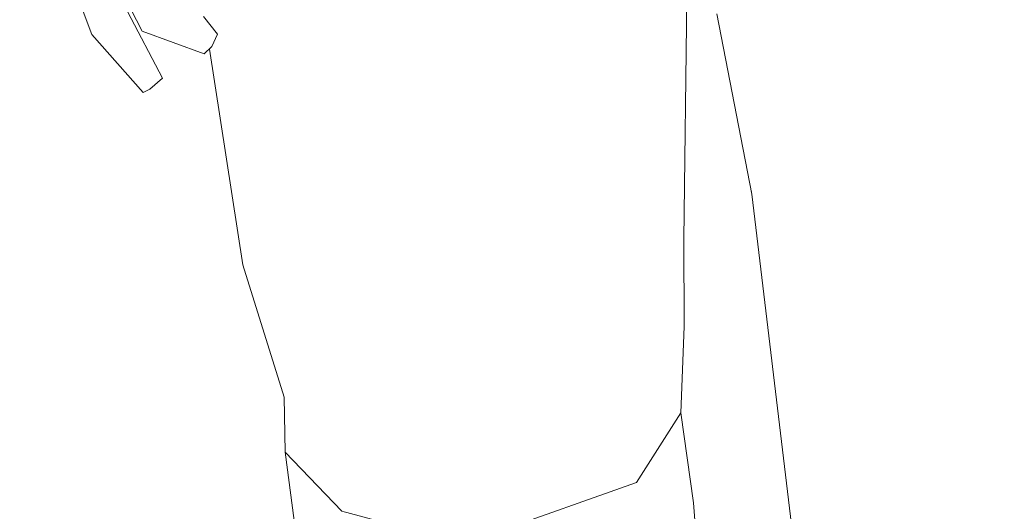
# Model space of a CAD drawing. Header units: millimetres. Extents: x 0 to 650, y -1 to 707.
# Tile 270 of 348: x 484.05 to 487.29, y 452.58 to 454.2. Entities that reach past the tile are written whole.
import ezdxf
from ezdxf.xclip import XClip

# ---------------------------------------------------------------- set-up
doc = ezdxf.new("R2010")
doc.units = ezdxf.units.MM
doc.header["$MEASUREMENT"] = 0
doc.header["$XCLIPFRAME"] = 0
doc.linetypes.add('Wipeout_Contour', pattern=[1000, 0, -1000])
doc.layers.add('Interior - Mobiliário .ARQ', color=7, linetype='Continuous')

# ---------------------------------------------------------------- blocks, each defined once
blk = doc.blocks.new('Desenho_5_5', base_point=(26.0927, 442.8059))
at = {"color": 254, "linetype": 'Wipeout_Contour', "lineweight": 0, "ltscale": 1997.945392}
blk.add_wipeout([(487.2194, 453.7577), (487.2223, 454.3419), (486.9499, 454.3338)], dxfattribs=at).dxf.layer = 'Interior - Mobiliário .ARQ'
at = {"color": 254, "linetype": 'Wipeout_Contour', "lineweight": 0, "ltscale": 1994.482113}
blk.add_wipeout([(485.5249, 454.3215), (485.2507, 454.2478), (485.3163, 453.7837)], dxfattribs=at).dxf.layer = 'Interior - Mobiliário .ARQ'
at = {"color": 254, "linetype": 'Wipeout_Contour', "lineweight": 0, "ltscale": 1992.610287}
blk.add_wipeout([(484.6807, 454.1097), (484.4921, 454.1983), (484.4512, 454.161)], dxfattribs=at).dxf.layer = 'Interior - Mobiliário .ARQ'
at = {"color": 254, "linetype": 'Wipeout_Contour', "lineweight": 0, "ltscale": 1992.623655}
blk.add_wipeout([(486.2668, 452.6096), (486.225, 452.9053), (486.0786, 452.6757)], dxfattribs=at).dxf.layer = 'Interior - Mobiliário .ARQ'
at = {"color": 254, "linetype": 'Wipeout_Contour', "lineweight": 0, "ltscale": 1990.255631}
blk.add_wipeout([(485.1087, 452.5813), (484.9218, 452.7758), (484.9588, 452.4939)], dxfattribs=at).dxf.layer = 'Interior - Mobiliário .ARQ'
at = {"color": 254, "linetype": 'Wipeout_Contour', "lineweight": 0, "ltscale": 1991.952505}
blk.add_wipeout([(484.4512, 454.161), (484.6552, 454.0863), (484.6807, 454.1097)], dxfattribs=at).dxf.layer = 'Interior - Mobiliário .ARQ'
at = {"color": 254, "linetype": 'Wipeout_Contour', "lineweight": 0, "ltscale": 1992.678124}
blk.add_wipeout([(485.3163, 453.7837), (484.8496, 453.949), (484.9904, 453.1059)], dxfattribs=at).dxf.layer = 'Interior - Mobiliário .ARQ'
at = {"color": 254, "linetype": 'Wipeout_Contour', "lineweight": 0, "ltscale": 1997.358848}
blk.add_wipeout([(487.2194, 453.7577), (487.719, 452.6669), (487.736, 453.7455)], dxfattribs=at).dxf.layer = 'Interior - Mobiliário .ARQ'
at = {"color": 254, "linetype": 'Wipeout_Contour', "lineweight": 0, "ltscale": 1992.943752}
blk.add_wipeout([(486.0786, 452.6757), (486.1306, 452.4119), (486.2668, 452.6096)], dxfattribs=at).dxf.layer = 'Interior - Mobiliário .ARQ'
at = {"color": 254, "linetype": 'Wipeout_Contour', "lineweight": 0, "ltscale": 1991.286779}
blk.add_wipeout([(484.2848, 454.1493), (484.4538, 453.9584), (484.4868, 453.9864)], dxfattribs=at).dxf.layer = 'Interior - Mobiliário .ARQ'
at = {"color": 254, "linetype": 'Wipeout_Contour', "lineweight": 0, "ltscale": 1996.265511}
blk.add_wipeout([(487.719, 452.6669), (487.2194, 453.7577), (487.2379, 452.6376)], dxfattribs=at).dxf.layer = 'Interior - Mobiliário .ARQ'
at = {"color": 254, "linetype": 'Wipeout_Contour', "lineweight": 0, "ltscale": 1991.481703}
blk.add_wipeout([(486.0786, 452.6757), (485.5091, 452.475), (486.1306, 452.4119)], dxfattribs=at).dxf.layer = 'Interior - Mobiliário .ARQ'
at = {"color": 254, "linetype": 'Wipeout_Contour', "lineweight": 0, "ltscale": 1992.216949}
blk.add_wipeout([(484.4868, 453.9864), (484.3384, 454.194), (484.2848, 454.1493)], dxfattribs=at).dxf.layer = 'Interior - Mobiliário .ARQ'
at = {"color": 254, "linetype": 'Wipeout_Contour', "lineweight": 0, "ltscale": 1996.076346}
blk.add_wipeout([(486.5793, 453.5922), (486.6665, 452.5436), (487.2194, 453.7577)], dxfattribs=at).dxf.layer = 'Interior - Mobiliário .ARQ'
at = {"color": 254, "linetype": 'Wipeout_Contour', "lineweight": 0, "ltscale": 1990.903904}
blk.add_wipeout([(485.5075, 452.6094), (485.1117, 452.7155), (485.1087, 452.5813)], dxfattribs=at).dxf.layer = 'Interior - Mobiliário .ARQ'
at = {"color": 254, "linetype": 'Wipeout_Contour', "lineweight": 0, "ltscale": 1992.116672}
blk.add_wipeout([(486.2867, 452.3264), (486.2668, 452.6096), (486.1306, 452.4119)], dxfattribs=at).dxf.layer = 'Interior - Mobiliário .ARQ'
at = {"layer": 'Interior - Mobiliário .ARQ', "color": 7, "linetype": 'Continuous', "lineweight": 0}
blk.add_line((486.2668, 452.6096), (486.2867, 452.3264), dxfattribs=at)
at = {"color": 254, "linetype": 'Wipeout_Contour', "lineweight": 0, "ltscale": 1992.326563}
blk.add_wipeout([(484.3789, 454.2701), (484.3384, 454.194), (484.4868, 453.9864)], dxfattribs=at).dxf.layer = 'Interior - Mobiliário .ARQ'
at = {"color": 254, "linetype": 'Wipeout_Contour', "lineweight": 0, "ltscale": 1994.76413}
blk.add_wipeout([(487.2194, 453.7577), (486.6665, 452.5436), (487.2379, 452.6376)], dxfattribs=at).dxf.layer = 'Interior - Mobiliário .ARQ'
at = {"color": 254, "linetype": 'Wipeout_Contour', "lineweight": 0, "ltscale": 1994.861781}
blk.add_wipeout([(486.5793, 453.5922), (486.4579, 453.6247), (486.594, 452.4935)], dxfattribs=at).dxf.layer = 'Interior - Mobiliário .ARQ'
at = {"color": 254, "linetype": 'Wipeout_Contour', "lineweight": 0, "ltscale": 1990.725228}
blk.add_wipeout([(485.1117, 452.7155), (484.9182, 452.9563), (484.9218, 452.7758)], dxfattribs=at).dxf.layer = 'Interior - Mobiliário .ARQ'
at = {"color": 254, "linetype": 'Wipeout_Contour', "lineweight": 0, "ltscale": 1990.70448}
blk.add_wipeout([(485.1087, 452.5813), (485.5091, 452.475), (485.5075, 452.6094)], dxfattribs=at).dxf.layer = 'Interior - Mobiliário .ARQ'
at = {"color": 254, "linetype": 'Wipeout_Contour', "lineweight": 0, "ltscale": 1997.536486}
blk.add_wipeout([(486.4775, 454.2664), (487.2194, 453.7577), (486.9499, 454.3338)], dxfattribs=at).dxf.layer = 'Interior - Mobiliário .ARQ'
at = {"color": 254, "linetype": 'Wipeout_Contour', "lineweight": 0, "ltscale": 1991.50806}
blk.add_wipeout([(484.4868, 453.9864), (484.5178, 454.006), (484.3789, 454.2701)], dxfattribs=at).dxf.layer = 'Interior - Mobiliário .ARQ'
at = {"color": 254, "linetype": 'Wipeout_Contour', "lineweight": 0, "ltscale": 1991.670218}
blk.add_wipeout([(484.9904, 453.1059), (485.4265, 452.933), (485.3163, 453.7837)], dxfattribs=at).dxf.layer = 'Interior - Mobiliário .ARQ'
at = {"color": 254, "linetype": 'Wipeout_Contour', "lineweight": 0, "ltscale": 1994.176305}
blk.add_wipeout([(486.594, 452.4935), (486.6665, 452.5436), (486.5793, 453.5922)], dxfattribs=at).dxf.layer = 'Interior - Mobiliário .ARQ'
at = {"color": 254, "linetype": 'Wipeout_Contour', "lineweight": 0, "ltscale": 1992.046793}
blk.add_wipeout([(485.5075, 452.6094), (485.5091, 452.475), (486.1002, 452.8744)], dxfattribs=at).dxf.layer = 'Interior - Mobiliário .ARQ'
at = {"color": 254, "linetype": 'Wipeout_Contour', "lineweight": 0, "ltscale": 1990.202948}
blk.add_wipeout([(484.9218, 452.7758), (485.1087, 452.5813), (485.1117, 452.7155)], dxfattribs=at).dxf.layer = 'Interior - Mobiliário .ARQ'
at = {"color": 254, "linetype": 'Wipeout_Contour', "lineweight": 0, "ltscale": 1991.76668}
blk.add_wipeout([(484.1041, 454.8), (484.3384, 454.194), (484.3789, 454.2701)], dxfattribs=at).dxf.layer = 'Interior - Mobiliário .ARQ'
at = {"color": 254, "linetype": 'Wipeout_Contour', "lineweight": 0, "ltscale": 1992.420482}
blk.add_wipeout([(484.533, 454.2862), (484.6985, 454.1511), (484.6523, 454.2087)], dxfattribs=at).dxf.layer = 'Interior - Mobiliário .ARQ'
at = {"color": 254, "linetype": 'Wipeout_Contour', "lineweight": 0, "ltscale": 1996.690319}
blk.add_wipeout([(487.2194, 453.7577), (486.4775, 454.2664), (486.5793, 453.5922)], dxfattribs=at).dxf.layer = 'Interior - Mobiliário .ARQ'
at = {"color": 254, "linetype": 'Wipeout_Contour', "lineweight": 0, "ltscale": 1991.768742}
blk.add_wipeout([(484.4538, 453.9584), (484.4755, 453.9699), (484.5178, 454.006)], dxfattribs=at).dxf.layer = 'Interior - Mobiliário .ARQ'
at = {"color": 254, "linetype": 'Wipeout_Contour', "lineweight": 0, "ltscale": 1993.889826}
blk.add_wipeout([(485.3163, 453.7837), (485.4265, 452.933), (486.0412, 454.0052)], dxfattribs=at).dxf.layer = 'Interior - Mobiliário .ARQ'
at = {"color": 254, "linetype": 'Wipeout_Contour', "lineweight": 0, "ltscale": 1991.919857}
blk.add_wipeout([(486.1002, 452.8744), (485.5091, 452.475), (486.0786, 452.6757)], dxfattribs=at).dxf.layer = 'Interior - Mobiliário .ARQ'
at = {"color": 254, "linetype": 'Wipeout_Contour', "lineweight": 0, "ltscale": 1994.494251}
blk.add_wipeout([(486.6665, 452.5436), (486.6663, 452.2155), (487.2379, 452.6376)], dxfattribs=at).dxf.layer = 'Interior - Mobiliário .ARQ'
at = {"layer": 'Interior - Mobiliário .ARQ', "color": 7, "linetype": 'Continuous', "lineweight": 0}
blk.add_line((485.1087, 452.5813), (485.5091, 452.475), dxfattribs=at)
at = {"color": 254, "linetype": 'Wipeout_Contour', "lineweight": 0, "ltscale": 1991.635799}
blk.add_wipeout([(484.2848, 454.1493), (484.3384, 454.194), (484.1041, 454.8)], dxfattribs=at).dxf.layer = 'Interior - Mobiliário .ARQ'
at = {"color": 254, "linetype": 'Wipeout_Contour', "lineweight": 0, "ltscale": 1997.845299}
blk.add_wipeout([(487.75, 454.3213), (487.2194, 453.7577), (487.736, 453.7455)], dxfattribs=at).dxf.layer = 'Interior - Mobiliário .ARQ'
at = {"color": 254, "linetype": 'Wipeout_Contour', "lineweight": 0, "ltscale": 1995.890478}
blk.add_wipeout([(486.4579, 453.6247), (486.5793, 453.5922), (486.4775, 454.2664)], dxfattribs=at).dxf.layer = 'Interior - Mobiliário .ARQ'
at = {"color": 254, "linetype": 'Wipeout_Contour', "lineweight": 0, "ltscale": 1991.895452}
blk.add_wipeout([(484.5178, 454.006), (484.4868, 453.9864), (484.4538, 453.9584)], dxfattribs=at).dxf.layer = 'Interior - Mobiliário .ARQ'
at = {"color": 254, "linetype": 'Wipeout_Contour', "lineweight": 0, "ltscale": 1993.463524}
blk.add_wipeout([(486.2354, 453.1895), (486.1002, 452.8744), (486.0786, 452.6757)], dxfattribs=at).dxf.layer = 'Interior - Mobiliário .ARQ'
at = {"color": 254, "linetype": 'Wipeout_Contour', "lineweight": 0, "ltscale": 1993.708976}
blk.add_wipeout([(487.2379, 452.6376), (486.6663, 452.2155), (487.1941, 452.3274)], dxfattribs=at).dxf.layer = 'Interior - Mobiliário .ARQ'
at = {"layer": 'Interior - Mobiliário .ARQ', "color": 7, "linetype": 'Continuous', "lineweight": 0}
for p in [(484.5178, 454.006), (484.4538, 453.9584)]:
    blk.add_line(p, (484.4755, 453.9699), dxfattribs=at)
at = {"color": 254, "linetype": 'Wipeout_Contour', "lineweight": 0, "ltscale": 1992.839147}
blk.add_wipeout([(484.1041, 454.8), (484.0475, 454.7856), (484.2848, 454.1493)], dxfattribs=at).dxf.layer = 'Interior - Mobiliário .ARQ'
at = {"color": 254, "linetype": 'Wipeout_Contour', "lineweight": 0, "ltscale": 1999.227285}
blk.add_wipeout([(487.2223, 454.3419), (487.2194, 453.7577), (487.75, 454.3213)], dxfattribs=at).dxf.layer = 'Interior - Mobiliário .ARQ'
at = {"color": 254, "linetype": 'Wipeout_Contour', "lineweight": 0, "ltscale": 1996.234918}
blk.add_wipeout([(486.4775, 454.2664), (486.343, 454.2176), (486.4579, 453.6247)], dxfattribs=at).dxf.layer = 'Interior - Mobiliário .ARQ'
at = {"color": 254, "linetype": 'Wipeout_Contour', "lineweight": 0, "ltscale": 1993.034701}
blk.add_wipeout([(486.0786, 452.6757), (486.225, 452.9053), (486.2354, 453.1895)], dxfattribs=at).dxf.layer = 'Interior - Mobiliário .ARQ'
at = {"color": 254, "linetype": 'Wipeout_Contour', "lineweight": 0, "ltscale": 1995.844227}
blk.add_wipeout([(487.2379, 452.6376), (487.1941, 452.3274), (487.719, 452.6669)], dxfattribs=at).dxf.layer = 'Interior - Mobiliário .ARQ'
at = {"layer": 'Interior - Mobiliário .ARQ', "color": 7, "linetype": 'Continuous', "lineweight": 0}
for q in [(486.343, 454.2176), (486.594, 452.4935)]:
    blk.add_line((486.4579, 453.6247), q, dxfattribs=at)
at = {"color": 254, "linetype": 'Wipeout_Contour', "lineweight": 0, "ltscale": 1991.797322}
blk.add_wipeout([(484.1187, 454.8009), (484.4512, 454.161), (484.4921, 454.1983)], dxfattribs=at).dxf.layer = 'Interior - Mobiliário .ARQ'
at = {"color": 254, "linetype": 'Wipeout_Contour', "lineweight": 0, "ltscale": 1993.05585}
blk.add_wipeout([(486.0412, 454.0052), (485.4265, 452.933), (486.0735, 453.1739)], dxfattribs=at).dxf.layer = 'Interior - Mobiliário .ARQ'
at = {"color": 254, "linetype": 'Wipeout_Contour', "lineweight": 0, "ltscale": 1994.819593}
blk.add_wipeout([(487.719, 452.6669), (487.1941, 452.3274), (487.6426, 452.2454)], dxfattribs=at).dxf.layer = 'Interior - Mobiliário .ARQ'
at = {"layer": 'Interior - Mobiliário .ARQ', "color": 7, "linetype": 'Continuous', "lineweight": 0}
blk.add_line((484.2848, 454.1493), (484.4538, 453.9584), dxfattribs=at)
at = {"color": 254, "linetype": 'Wipeout_Contour', "lineweight": 0, "ltscale": 1993.211578}
blk.add_wipeout([(484.4921, 454.1983), (484.1673, 454.842), (484.1187, 454.8009)], dxfattribs=at).dxf.layer = 'Interior - Mobiliário .ARQ'
at = {"color": 254, "linetype": 'Wipeout_Contour', "lineweight": 0, "ltscale": 1995.550088}
blk.add_wipeout([(486.0412, 454.0052), (486.0735, 453.1739), (486.2457, 454.4195)], dxfattribs=at).dxf.layer = 'Interior - Mobiliário .ARQ'
at = {"layer": 'Interior - Mobiliário .ARQ', "color": 7, "linetype": 'Continuous', "lineweight": 0}
for p, q in [((484.1187, 454.8009), (484.4512, 454.161)), ((484.2848, 454.1493), (484.0475, 454.7856))]:
    blk.add_line(p, q, dxfattribs=at)
at = {"color": 254, "linetype": 'Wipeout_Contour', "lineweight": 0, "ltscale": 1994.469868}
blk.add_wipeout([(486.0735, 453.1739), (486.235, 453.4754), (486.2457, 454.4195)], dxfattribs=at).dxf.layer = 'Interior - Mobiliário .ARQ'
at = {"color": 254, "linetype": 'Wipeout_Contour', "lineweight": 0, "ltscale": 1992.62528}
blk.add_wipeout([(484.6985, 454.1511), (484.533, 454.2862), (484.4921, 454.1983)], dxfattribs=at).dxf.layer = 'Interior - Mobiliário .ARQ'
at = {"color": 254, "linetype": 'Wipeout_Contour', "lineweight": 0, "ltscale": 1995.252995}
blk.add_wipeout([(486.0679, 454.5727), (485.5249, 454.3215), (486.0412, 454.0052)], dxfattribs=at).dxf.layer = 'Interior - Mobiliário .ARQ'
at = {"color": 254, "linetype": 'Wipeout_Contour', "lineweight": 0, "ltscale": 1992.170997}
blk.add_wipeout([(484.4921, 454.1983), (484.6807, 454.1097), (484.6985, 454.1511)], dxfattribs=at).dxf.layer = 'Interior - Mobiliário .ARQ'
at = {"color": 254, "linetype": 'Wipeout_Contour', "lineweight": 0, "ltscale": 1994.049741}
blk.add_wipeout([(486.235, 453.4754), (486.0735, 453.1739), (486.1002, 452.8744)], dxfattribs=at).dxf.layer = 'Interior - Mobiliário .ARQ'
at = {"layer": 'Interior - Mobiliário .ARQ', "color": 7, "linetype": 'Continuous', "lineweight": 0}
blk.add_line((484.3789, 454.2701), (484.5178, 454.006), dxfattribs=at)
at = {"color": 254, "linetype": 'Wipeout_Contour', "lineweight": 0, "ltscale": 1994.55019}
blk.add_wipeout([(485.3163, 453.7837), (486.0412, 454.0052), (485.5249, 454.3215)], dxfattribs=at).dxf.layer = 'Interior - Mobiliário .ARQ'
at = {"color": 254, "linetype": 'Wipeout_Contour', "lineweight": 0, "ltscale": 5315.955197}
blk.add_wipeout([(484.6499, 454.2446), (484.6562, 454.2038), (484.6985, 454.1511), (484.6807, 454.1097), (484.672, 454.1017), (484.7822, 453.3916), (484.8496, 453.949), (484.669, 454.2372)], dxfattribs=at).dxf.layer = 'Interior - Mobiliário .ARQ'
at = {"color": 254, "linetype": 'Wipeout_Contour', "lineweight": 0, "ltscale": 1993.588592}
blk.add_wipeout([(486.1002, 452.8744), (486.2354, 453.1895), (486.235, 453.4754)], dxfattribs=at).dxf.layer = 'Interior - Mobiliário .ARQ'
at = {"color": 254, "linetype": 'Wipeout_Contour', "lineweight": 0, "ltscale": 1992.554625}
blk.add_wipeout([(485.4265, 452.933), (485.5075, 452.6094), (486.0735, 453.1739)], dxfattribs=at).dxf.layer = 'Interior - Mobiliário .ARQ'
at = {"layer": 'Interior - Mobiliário .ARQ', "color": 7, "linetype": 'Continuous', "lineweight": 0}
for p, q in [((486.2354, 453.1895), (486.235, 453.4754)), ((486.2354, 453.1895), (486.225, 452.9053)), ((486.225, 452.9053), (486.2668, 452.6096))]:
    blk.add_line(p, q, dxfattribs=at)
at = {"color": 254, "linetype": 'Wipeout_Contour', "lineweight": 0, "ltscale": 1996.56364}
blk.add_wipeout([(486.0412, 454.0052), (486.2457, 454.4195), (486.0679, 454.5727)], dxfattribs=at).dxf.layer = 'Interior - Mobiliário .ARQ'
at = {"color": 254, "linetype": 'Wipeout_Contour', "lineweight": 0, "ltscale": 1991.686428}
blk.add_wipeout([(484.8496, 453.949), (484.7822, 453.3916), (484.9904, 453.1059)], dxfattribs=at).dxf.layer = 'Interior - Mobiliário .ARQ'
at = {"color": 254, "linetype": 'Wipeout_Contour', "lineweight": 0, "ltscale": 1992.329817}
blk.add_wipeout([(486.0735, 453.1739), (485.5075, 452.6094), (486.1002, 452.8744)], dxfattribs=at).dxf.layer = 'Interior - Mobiliário .ARQ'
at = {"layer": 'Interior - Mobiliário .ARQ', "color": 7, "linetype": 'Continuous', "lineweight": 0}
for p, q in [((486.2457, 454.4195), (486.235, 453.4754)), ((486.0786, 452.6757), (486.225, 452.9053))]:
    blk.add_line(p, q, dxfattribs=at)
at = {"color": 254, "linetype": 'Wipeout_Contour', "lineweight": 0, "ltscale": 4651.375421}
blk.add_wipeout([(484.669, 454.2372), (484.8496, 453.949), (484.7697, 454.4043), (484.703, 454.3352), (484.7523, 454.2909), (484.7373, 454.2491), (484.7052, 454.223)], dxfattribs=at).dxf.layer = 'Interior - Mobiliário .ARQ'
at = {"color": 254, "linetype": 'Wipeout_Contour', "lineweight": 0, "ltscale": 1990.821405}
blk.add_wipeout([(484.9904, 453.1059), (484.7822, 453.3916), (484.9182, 452.9563)], dxfattribs=at).dxf.layer = 'Interior - Mobiliário .ARQ'
at = {"layer": 'Interior - Mobiliário .ARQ', "color": 7, "linetype": 'Continuous', "lineweight": 0}
for p, q in [((484.6523, 454.2087), (484.6985, 454.1511)), ((484.4512, 454.161), (484.6552, 454.0863)), ((484.6807, 454.1097), (484.6985, 454.1511)), ((484.6807, 454.1097), (484.6552, 454.0863))]:
    blk.add_line(p, q, dxfattribs=at)
at = {"color": 254, "linetype": 'Wipeout_Contour', "lineweight": 0, "ltscale": 1993.671677}
blk.add_wipeout([(485.2507, 454.2478), (484.7697, 454.4043), (484.8496, 453.949)], dxfattribs=at).dxf.layer = 'Interior - Mobiliário .ARQ'
at = {"color": 254, "linetype": 'Wipeout_Contour', "lineweight": 0, "ltscale": 1990.991442}
blk.add_wipeout([(484.9182, 452.9563), (485.1117, 452.7155), (484.9904, 453.1059)], dxfattribs=at).dxf.layer = 'Interior - Mobiliário .ARQ'
at = {"layer": 'Interior - Mobiliário .ARQ', "color": 7, "linetype": 'Continuous', "lineweight": 0}
for p, q in [((484.672, 454.1017), (484.7822, 453.3916)), ((484.9182, 452.9563), (484.7822, 453.3916)), ((484.9182, 452.9563), (484.9218, 452.7758)), ((484.9218, 452.7758), (484.9588, 452.4939))]:
    blk.add_line(p, q, dxfattribs=at)
at = {"color": 254, "linetype": 'Wipeout_Contour', "lineweight": 0, "ltscale": 1992.935345}
blk.add_wipeout([(484.8496, 453.949), (485.3163, 453.7837), (485.2507, 454.2478)], dxfattribs=at).dxf.layer = 'Interior - Mobiliário .ARQ'
at = {"color": 254, "linetype": 'Wipeout_Contour', "lineweight": 0, "ltscale": 1991.375975}
blk.add_wipeout([(485.4265, 452.933), (484.9904, 453.1059), (485.1117, 452.7155)], dxfattribs=at).dxf.layer = 'Interior - Mobiliário .ARQ'
at = {"color": 254, "linetype": 'Wipeout_Contour', "lineweight": 0, "ltscale": 1990.880965}
blk.add_wipeout([(485.1117, 452.7155), (485.5075, 452.6094), (485.4265, 452.933)], dxfattribs=at).dxf.layer = 'Interior - Mobiliário .ARQ'
at = {"layer": 'Interior - Mobiliário .ARQ', "color": 7, "linetype": 'Continuous', "lineweight": 0}
for p, q in [((485.1087, 452.5813), (484.9218, 452.7758)), ((485.5091, 452.475), (486.0786, 452.6757))]:
    blk.add_line(p, q, dxfattribs=at)

msp = doc.modelspace()

# ---------------------------------------------------------------- block references
at = {"color": 7, "linetype": 'Continuous', "lineweight": 0}
ref = msp.add_blockref('Desenho_5_5', (26.0927, 442.8059), dxfattribs=at)
XClip(ref).set_block_clipping_path([(360.0636904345, 428.2751855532), (639.463055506, 506.7925253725)])

doc.saveas('drawing.dxf')
